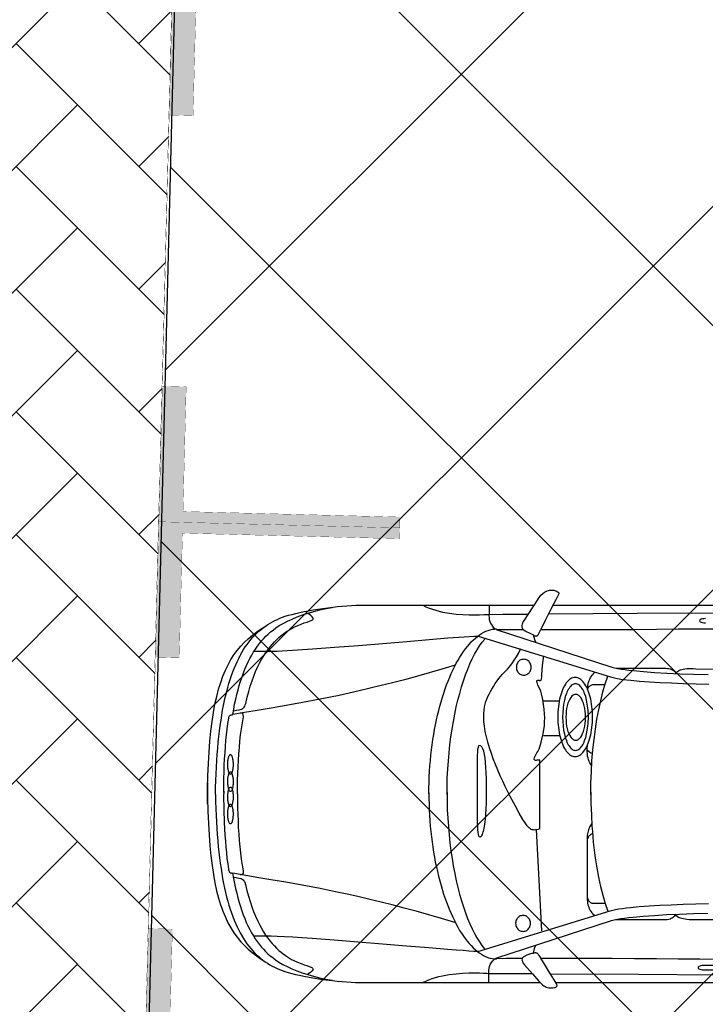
# Model space of a CAD drawing. Header units: millimetres. Extents: x 747415 to 1601423, y -236173 to 551995.
# Tile 497 of 549: x 1180603 to 1183761, y 204311 to 208848. Entities that reach past the tile are written whole.
import ezdxf

# ---------------------------------------------------------------- set-up
doc = ezdxf.new("R2010")
doc.units = ezdxf.units.MM
doc.header["$LTSCALE"] = 100
doc.header["$MEASUREMENT"] = 0
doc.linetypes.add('DASHED2', pattern=[9.525, 6.35, -3.175])
doc.layers.get('0').update_dxf_attribs({"linetype": 'CONTINUOUS', "lineweight": 0})
for name, color, linetype in [('T--A9041_VERHARDING_Parkeren', 9, 'CONTINUOUS'), ('T--L9041_VERHARDING_Wegen', 7, 'CONTINUOUS'), ('T--L9082_INRICHTING_SPECIFIEK_Auto', 8, 'CONTINUOUS')]:
    doc.layers.add(name, color=color, linetype=linetype)
for name, color, linetype, lineweight in [('T--A9041_VERHARDING_Wegen', 21, 'CONTINUOUS', 0), ('T--A9042_BEPLANTING', 90, 'CONTINUOUS', 0), ('T--L9067_BEHEERVOORZIENING_Belijning', 7, 'DASHED2', 0)]:
    doc.layers.add(name, color=color, linetype=linetype, lineweight=lineweight)
doc.layers.add('T--A9072_BELIJNING', color=7, linetype='CONTINUOUS', lineweight=0, true_color=0xffffff)

# ---------------------------------------------------------------- blocks, each defined once
blk = doc.blocks.new('auto17')
for p, q in [((703.6, 867.6), (1533.8, 867.6)), ((1604.8, 867.6), (3518.7, 867.6)), ((1540.9, 629.4), (1516.7, 162.7)), ((115.7, 361.8), (115.3, 362.7)), ((75.7, 9.3), (75.7, -1.4)), ((75.7, -15.2), (75.7, -2.9)), ((1548.1, -271.5), (1626.2, -271.5)), ((1545.7, -430.3), (1621.5, -430.3)), ((705, -871.5), (1505.7, -871)), ((1591.9, -871), (3520.1, -872))]:
    blk.add_line(p, q)
for points in [[(576.9, 858.3), (598.7, 860.7), (620.2, 862.7), (641.6, 864.7), (662.6, 866.1), (683, 867.1), (703.1, 867.6)], [(991.7, 867.6), (1006, 860.7), (1020.8, 854.4), (1036, 849), (1051.3, 844.1), (1067, 839.6), (1082.7, 836.2), (1098.4, 833.3), (1114.1, 830.3), (1129.9, 828.4), (1145.6, 826.9), (1160.8, 825.4), (1175.6, 824.5), (1204.2, 823.5), (1230.4, 823), (1253.2, 823.5), (1272.8, 824.5), (1288, 824.9), (1297.5, 825.4), (1364.2, 825.9), (1429.9, 826.4), (1494.7, 826.4)], [(1297.1, 866.6), (1297.5, 856.8), (1297.5, 847.5), (1297.1, 838.2), (1297.1, 828.9), (1296.6, 820), (1297.1, 810.7), (1298, 801.9), (1300.4, 793.1), (1303.7, 784.3), (1308.5, 775.4), (1315.6, 767.1), (1324.7, 758.3)], [(1499.5, 732.3), (1484.7, 737.2), (1471.9, 741.6), (1458.1, 748.5), (1454.7, 750.4), (1452.3, 752.9), (1450.9, 755.8), (1450, 758.8), (1449.5, 762.2), (1450, 765.6), (1451.9, 772), (1455.2, 778.9), (1459.5, 784.3), (1498.1, 827.9), (1527.1, 860.7), (1544.8, 878.4), (1550, 882.3), (1555.7, 885.7), (1561.4, 888.2), (1567.2, 890.1), (1572.8, 891.6), (1578.1, 892.1), (1585.2, 892.1), (1592.4, 891.6), (1599.5, 890.1), (1602.9, 889.7), (1605.3, 888.7), (1607.6, 887.2), (1609.5, 885.7), (1610.5, 884.3), (1611, 882.8), (1610, 877.4), (1607.1, 870.5), (1602.9, 863.2), (1598.1, 855.3), (1593.8, 848.5), (1590, 842.6), (1572.4, 814.1), (1555.7, 786.7), (1536.7, 755.8)], [(37.6, 1), (38.1, 33.9), (39, 66.2), (40.5, 97.1), (41.9, 127.5), (43.8, 156.8), (45.7, 185.8), (48.1, 213.7), (50.5, 241.2), (53.3, 267.1), (56.2, 293.1), (59.5, 318.1), (62.9, 342.1), (66.7, 365.7), (70.5, 388.7), (74.8, 410.8), (79.1, 431.8), (83.8, 452.9), (88.6, 472.5), (93.8, 492.1), (99.1, 510.7), (104.8, 528.9), (110.5, 546.5), (116.7, 563.2), (123.3, 579.4), (136.7, 610.3), (151, 638.7), (166.2, 664.7), (182.4, 688.7), (199.6, 710.3), (217.7, 730.4), (226.7, 739.2), (236.7, 748), (246.2, 756.3), (256.3, 764.2), (266.7, 771.5), (277.2, 778.9), (287.7, 785.2), (298.6, 791.6), (310.1, 797), (321.5, 802.4), (333, 807.8), (344.9, 812.2), (357.7, 816.6), (372.5, 821), (388.7, 825.4), (405.8, 829.8), (424.9, 834.2), (444.4, 838.2), (486.3, 846), (531.1, 852.9), (576.9, 858.3)], [(116.2, 364.2), (120.5, 388.2), (124.8, 411.7), (130, 434.3), (135.2, 456.3), (140.5, 477.4), (146.2, 498), (152.4, 517.6), (158.6, 536.7), (165.7, 555.3), (172.4, 573), (179.6, 590.2), (187.2, 606.8), (195.3, 622.5), (203.4, 637.7), (211.9, 651.9), (220.5, 665.6), (229.6, 678.9), (239.1, 691.1), (248.6, 703.4), (258.6, 714.2), (268.6, 725), (279.1, 734.8), (290.1, 744.1), (301, 752.4), (314.4, 763.2), (330.1, 773.5), (348.2, 783.8), (368.2, 794.1), (389.6, 803.9), (413, 813.2), (437.3, 822.5), (463, 830.8), (489.6, 838.7), (517.3, 845.5), (545.9, 851.9), (574.4, 857.3)], [(121, 381.3), (133.4, 383.8), (145.3, 385.8), (155.7, 388.7), (160, 391.2), (164.3, 394.1), (168.1, 398), (171.5, 402.4), (173.8, 408.8), (175.8, 416.6), (175.8, 415.2), (182.4, 443.1), (189.6, 469.6), (196.7, 494.6), (204.8, 518.6), (212.9, 540.6), (221.5, 561.7), (230.5, 581.3), (239.6, 600), (249.1, 617.1), (258.6, 633.8), (268.6, 649), (278.6, 662.7), (288.6, 675.9), (298.6, 688.2), (308.7, 699), (319.1, 709.8), (329.1, 719.1), (339.6, 727.4), (349.6, 735.7), (359.6, 743.1), (369.2, 749.5), (378.7, 755.3), (388.2, 760.7), (397.7, 765.6), (415.4, 774), (431.5, 780.3), (445.9, 785.2), (458.7, 789.6), (469.7, 793.1), (477.8, 796.5), (481.1, 798), (483.5, 799.9), (484.9, 801.9), (486.3, 803.9), (486.3, 805.8), (485.8, 808.3), (482.5, 813.7), (475.4, 820.5), (463.5, 829.3)], [(1579.1, 826.9), (1986.8, 829.3), (2343.6, 831.8)], [(2336.4, -835.2), (1979.7, -832.8), (1571.4, -830.3)], [(1.9, -49.5), (0.9, -44.6), (0, -32.3), (0, -16.2), (0, 0), (0, 12.2), (0.4, 17.7), (2.4, 77.9), (4.7, 134.3), (8.1, 187.2), (11.9, 237.2), (16.2, 284.3), (21.9, 327.9), (28.1, 369.6), (35.2, 408.3), (42.8, 444.1), (47.1, 461.3), (51.4, 477.9), (56.2, 493.6), (61, 509.3), (66.2, 524.5), (71.4, 538.7), (82.9, 566.1), (94.8, 591.6), (108.1, 615.6), (121.9, 637.7), (136.7, 658.3), (152.9, 677.9), (170, 696), (187.7, 713.2), (206.7, 728.9), (226.7, 744.6), (247.7, 759.3), (270.1, 773)], [(1246.1, 725), (1855.8, 536.7), (1867.7, 533.8), (1881, 530.8), (1896.3, 528.4), (1912.5, 525.9), (1930.1, 523.5), (1949.2, 521.5), (1990.1, 517.6), (2035.4, 514.2), (2085.4, 511.2), (2137.3, 508.8), (2192.6, 506.8), (2250.2, 505.4), (2309.3, 503.9)], [(2287.4, 809.3), (2383.6, 809.3)], [(2383.6, 789.6), (2287.4, 789.6), (2280.2, 789.6), (2273.6, 790.6), (2268.3, 792.1), (2264, 794.1), (2261.6, 796.5), (2260.7, 799.4), (2261.6, 801.9), (2264, 804.3), (2268.3, 806.3), (2273.6, 807.8), (2280.2, 808.8), (2287.4, 809.3), (2287.4, 809.3)], [(1020.3, -6.4), (1020.3, 19.6), (1021.2, 45.6), (1022.2, 71.1), (1023.2, 96.6), (1025.1, 121.6), (1027, 146.6), (1029.3, 171.5), (1032.2, 195.6), (1035.1, 219.6), (1038.4, 243.6), (1042.2, 266.7), (1046.5, 289.7), (1050.3, 312.2), (1055.1, 334.8), (1059.8, 356.4), (1065.1, 377.9), (1070.8, 399), (1076.5, 419.6), (1088.4, 459.8), (1101.3, 497.5), (1115.6, 532.8), (1122.7, 549.9), (1130.3, 566.6), (1138, 582.3), (1146.1, 598), (1154.2, 612.7), (1162.3, 626.9), (1170.8, 640.1), (1179.4, 653.4), (1188, 665.2), (1197, 676.9), (1206.1, 687.7), (1215.1, 697.5), (1224.2, 707.3), (1233.7, 715.7), (1243.2, 723.5), (1252.7, 730.8), (1262.3, 737.2), (1272.3, 742.6), (1281.8, 747.5), (1291.8, 751.4), (1301.8, 754.4), (1311.8, 756.8), (1321.8, 757.8), (1331.8, 758.3)], [(1329.4, 754.9), (1862.5, 581.3), (1874.4, 578.4), (1888.7, 575.5), (1904.9, 573), (1922, 570.5), (1941.6, 568.1), (1962.5, 565.7), (2008.2, 561.7), (2059.7, 557.8), (2115.9, 554.4), (2175.9, 551.9), (2239.2, 549.5), (2305.5, 547.5)], [(1333.7, 756.3), (1375.2, 755.8), (1414.2, 755.3), (1453.3, 754.9)], [(1499, 732.8), (1502.4, 731.8), (1505.2, 730.8), (1507.6, 729.9), (1510, 729.4), (1512.4, 729.4), (1515.2, 729.9), (1517.6, 731.3), (1520.5, 733.8), (1523.8, 737.2), (1527.6, 742.1), (1531.9, 748.5), (1536.7, 756.3)], [(1511.9, 696.5), (1507.6, 708.3), (1503.8, 718.6), (1500.9, 731.3)], [(1535.7, 754.9), (1651.5, 754.9), (1760.5, 754.9), (1865.3, 755.8), (1967.8, 756.3), (2068.7, 757.3), (2168.8, 757.8), (2269.3, 758.8), (2372.7, 759.3), (2479.3, 759.7), (2589.4, 759.7), (2706.1, 759.3), (2830.9, 758.3), (2925.7, 756.3), (3030, 752.9), (3139.1, 749), (3248.1, 744.6), (3353.4, 741.1), (3450.1, 739.7)], [(1246.1, 724), (1240.8, 724.5), (1227, 724), (1205.1, 722.5), (1178.9, 720.5), (1146.1, 718.1), (1107, 715.2), (1019.8, 707.8), (917.9, 699.5), (807.4, 690.1), (695, 680.8), (584.9, 672), (483.5, 664.7), (436.3, 661.2), (393.4, 658.3), (355.3, 656.3), (321, 654.8), (293.4, 653.9), (272.5, 653.9), (213.9, 653.9)], [(1104.2, -7.8), (1104.6, 31.9), (1105.6, 71.1), (1107.5, 110.3), (1110.3, 148.5), (1113.7, 186.3), (1117.5, 223.5), (1122.2, 260.3), (1127.5, 295.6), (1133.2, 330.4), (1139.9, 364.7), (1146.5, 398), (1154.2, 429.9), (1162.3, 460.8), (1170.8, 490.7), (1179.9, 519.1), (1189.4, 546.5), (1198.9, 572.5), (1209.4, 597), (1219.9, 620.5), (1230.8, 642.1), (1241.8, 661.7), (1253.2, 680.3), (1265.1, 697), (1277, 711.7)], [(1140.8, 591.1), (1079.4, 572.5), (1019.8, 555.3), (962.7, 539.2), (906.4, 524), (852.1, 509.8), (800.2, 496.6), (748.8, 484.3), (699.7, 472.5), (652.1, 462.2), (605.9, 451.9), (561.6, 442.6), (519.2, 434.3), (436.8, 418.6), (361.5, 404.9), (292.9, 393.6), (228.1, 382.8), (169.5, 373), (117.2, 364.2)], [(1420.4, 594.6), (1420.9, 599.5), (1421.4, 604.4), (1423.3, 609.3), (1425.2, 613.2), (1427.6, 617.6), (1430.4, 621), (1433.8, 624), (1437.1, 626.9), (1441.4, 628.9), (1445.7, 630.3), (1450, 631.3), (1454.7, 631.8), (1459.5, 631.3), (1463.8, 630.3), (1468.1, 628.9), (1471.9, 626.9), (1475.2, 624), (1478.6, 621), (1481.4, 617.6), (1483.8, 613.2), (1485.7, 609.3), (1487.6, 604.4), (1488.5, 599.5), (1488.5, 594.6), (1488.5, 589.7), (1487.6, 584.8), (1485.7, 580.4), (1483.8, 575.9), (1481.4, 572), (1478.6, 568.6), (1475.2, 565.7), (1471.9, 562.7), (1468.1, 560.7), (1463.8, 559.3), (1459.5, 558.3), (1454.7, 557.8), (1450, 558.3), (1445.7, 559.3), (1441.4, 560.7), (1437.1, 562.7), (1433.8, 565.7), (1430.4, 568.6), (1427.6, 572), (1425.2, 575.9), (1423.3, 580.4), (1421.4, 584.8), (1420.9, 589.7), (1420.4, 594.6), (1420.4, 594.6)], [(1771.4, 134.9), (1762.4, 148), (1760.1, 153.4), (1757.7, 158.8), (1755.3, 164.2), (1753.9, 170.1), (1752.5, 176), (1751.5, 181.9), (1750.5, 188.2), (1750.5, 194.6), (1750.5, 486.2), (1751, 494.1), (1752, 501.9), (1753.4, 509.3), (1755.8, 516.1), (1758.2, 523), (1761, 529.4), (1764.4, 535.7), (1768.2, 541.2), (1772, 546.1), (1776.3, 550.4), (1785.2, 558.5)], [(1880.7, 576.4), (2093.5, 576.4), (2103, 576.9), (2111.6, 576.9), (2118.8, 576.4), (2125.9, 575.5), (2131.6, 573.5), (2136.8, 571.5), (2141.6, 569.1), (2145.9, 566.1), (2149.7, 563.2), (2153.1, 559.8), (2155.9, 555.8), (2158.7, 551.9)], [(2157.3, 555.4), (2165.9, 562.7), (2169.7, 565.2), (2174.5, 567.1), (2179.7, 569.6), (2185.9, 571), (2193.1, 573), (2200.7, 574.5), (2209.2, 575.5), (2219.3, 576.4), (2230.2, 576.9), (2242.1, 576.9), (2255.4, 576.4), (2353.6, 577.4)], [(1774.6, 181.4), (1764.4, 186.8), (1761.5, 189.2), (1758.6, 191.7), (1756.3, 194.6), (1754.3, 197.5), (1752.9, 201.5), (1751.5, 204.9), (1750.5, 208.8), (1750.5, 212.7), (1750.5, 470.6), (1750.5, 474.5), (1751.5, 478.9), (1752.9, 482.3), (1754.3, 486.2), (1756.3, 489.7), (1759.1, 492.6), (1761.5, 495.5), (1764.4, 498), (1767.7, 500), (1771, 501.4), (1774.8, 502.4), (1778.7, 502.4), (1832.1, 502.4)], [(1766.7, -10.3), (1767.2, 43.1), (1769.1, 95.1), (1772, 146.1), (1773.9, 171.5), (1775.8, 196.6), (1778.2, 221.1), (1781, 245.1), (1783.9, 269.1), (1787.2, 292.1), (1794.4, 338.2), (1802.5, 382.3), (1811.5, 424.5), (1821.5, 465.2), (1832.5, 503.4), (1844.4, 539.2)], [(74.8, 5.9), (75.3, 69.6), (77.1, 130.4), (80.5, 187.8), (82.9, 215.7), (84.8, 243.1), (87.6, 269.6), (90.5, 295.6), (93.8, 321.1), (97.6, 345.6), (97.6, 345.6), (97.6, 346.6), (97.6, 347), (98.6, 351.4), (100, 354.4), (101, 356.8), (102.4, 358.8), (103.8, 360.3), (105.7, 361.3), (109.1, 362.2), (112.9, 362.7), (117.2, 363.7)], [(139.1, -1.4), (139.1, 30.4), (139.6, 61.8), (140.5, 92.6), (141.5, 123), (142.4, 153.4), (144.3, 183.3), (146.7, 212.7), (149.1, 241.7), (152.4, 270.1), (155.7, 298.5), (160, 326), (164.8, 353.4), (165.3, 356.8), (164.8, 359.8), (164.8, 362.7), (164.3, 365.2), (163.4, 366.7), (162.4, 367.6), (160.5, 368.6), (158.6, 369.6), (155.3, 370.6), (151.5, 371.1)], [(1243.7, -13.2), (1243.7, 42.7), (1243.2, 91.2), (1243.7, 130.9), (1244.2, 148.5), (1245.1, 163.2), (1246.1, 175), (1247.5, 184.8), (1249.4, 191.7), (1252.3, 194.6), (1255.2, 196.1), (1258, 196.1), (1260.4, 195.1), (1262.8, 192.6), (1265.1, 189.2), (1267.5, 184.8), (1269.4, 179.4), (1271.3, 172.5), (1273.2, 165.2), (1275.1, 156.8), (1276.6, 148), (1278, 138.2), (1280.9, 116.7), (1282.8, 93.1), (1284.7, 67.2), (1285.6, 39.7), (1286.6, 11.8), (1286.6, -17.1), (1286.6, -45.6), (1286.1, -73), (1285.2, -99), (1283.7, -123.5), (1281.8, -146), (1279.4, -166.1), (1276.6, -183.8), (1273.2, -199), (1269, -210.3), (1266.6, -215.2), (1264.2, -218.6), (1261.3, -221.6), (1258.5, -223.5), (1255.6, -224.5), (1252.3, -224), (1250.9, -223.5), (1249.4, -221.6), (1248, -218.6), (1247, -215.7), (1246.1, -211.2), (1245.1, -205.8), (1244.2, -194.1), (1243.2, -178.9), (1243.2, -160.7), (1242.8, -119.6), (1243.2, -69.6), (1243.7, -13.2), (1243.7, -13.2)], [(1531.4, 158.8), (1524.3, 161.8), (1517.6, 163.2), (1511.9, 164.2), (1506.2, 164.7), (1501.4, 164.2), (1496.7, 163.2), (1492.4, 161.8), (1488.1, 159.3), (1484.2, 156.4), (1480.4, 152.9), (1476.6, 149), (1472.8, 144.6), (1466.6, 135.8), (1454.2, 116.2), (1437.1, 86.8), (1417.6, 52), (1395.7, 10.3), (1372.8, -36.3), (1360.9, -60.3), (1349.4, -85.3), (1338.5, -111.3), (1328, -136.7), (1317.5, -162.7), (1308.5, -188.7), (1299.4, -214.7), (1291.8, -240.2), (1285.6, -265.2), (1280.4, -290.1), (1276.6, -313.7), (1274.2, -336.2), (1273.2, -355.3), (1273.7, -372.5), (1274.7, -388.2), (1277, -402.4), (1279.9, -415.6), (1283.7, -427.4), (1288, -439.2), (1292.8, -450.4), (1298.5, -461.7), (1304.7, -473), (1310.9, -484.3), (1318, -496.5), (1326.6, -510.7), (1334.7, -523.5), (1342.8, -533.8), (1350.9, -543.6), (1359, -552.4), (1367.1, -560.7), (1374.7, -569), (1382.8, -577.4), (1390.4, -586.2), (1398.5, -595.5), (1406.1, -606.3), (1414.2, -618.6), (1423.8, -633.3), (1432.8, -649), (1443.8, -671.5)], [(1531.4, 157.8), (1531.4, -157.8), (1528.6, -158.3), (1525.2, -157.8), (1521.9, -157.3), (1518.1, -156.8), (1514.7, -156.4), (1511.9, -156.4), (1509, -156.8), (1507.1, -158.3), (1506.2, -160.7), (1506.2, -164.2), (1507.6, -169.1), (1510.5, -176), (1514.7, -184.3), (1518.5, -191.6), (1521.9, -197.5), (1525.2, -203.9), (1528.6, -210.3), (1531.4, -218.6), (1537.6, -240.7), (1542.8, -260.8), (1547.1, -279.4), (1550.5, -298), (1552.8, -315.7), (1553.8, -333.8), (1554.3, -351.9), (1553.3, -371), (1551.4, -391.6), (1549, -413.2), (1545.2, -437.2), (1540, -463.7), (1536.2, -475.4), (1530, -488.7), (1523.3, -502.4), (1521, -508.8), (1519, -514.6), (1518.1, -519.1), (1518.1, -521), (1518.5, -523), (1519, -523.9), (1520, -525), (1521.9, -525.9), (1523.8, -525.9), (1526.7, -525.9), (1528.6, -525.4), (1530.9, -525), (1532.9, -524.4), (1534.3, -524.4), (1535.7, -525), (1536.7, -525.4), (1538.1, -527.4), (1539, -530.3), (1539.5, -534.3), (1540.5, -539.7), (1540.9, -547), (1543.3, -576.4), (1545.7, -605.8), (1549.5, -638.7)], [(1.4, 44.6), (0, 27), (0, -6.8), (0.4, -25), (2.4, -85.3), (4.7, -141.6), (8.1, -194.1), (11.9, -244.6), (16.6, -291.1), (21.9, -334.8), (28.1, -376.4), (35.2, -414.7), (43.3, -450.4), (51.9, -484.3), (61.4, -515.6), (71.9, -544.5), (83.3, -571.5), (95.3, -597), (108.6, -620.5), (122.4, -642.6), (137.7, -663.1), (153.8, -682.3), (170.5, -700.4), (188.6, -717.1), (207.7, -733.3), (227.7, -748.4), (248.6, -763.2), (271, -776.9)], [(37.6, 1), (38.1, -31.8), (39.5, -64.2), (40.5, -95.1), (41.9, -125.4), (43.8, -155.4), (45.7, -183.8), (48.1, -212.2), (50.5, -239.7), (53.3, -266.1), (56.2, -291.6), (59.5, -317.1), (62.9, -341.1), (66.7, -364.7), (70.5, -387.7), (74.8, -409.7), (79.1, -431.8), (83.8, -452.4), (89.1, -472.5), (94.3, -492.1), (99.5, -511.2), (105.2, -529.3), (111, -547), (117.2, -564.2), (123.8, -580.3), (130.5, -596), (137.2, -611.2), (144.3, -625.9), (151.5, -640.1), (159.1, -653.4), (167.2, -666.6), (174.8, -678.9), (183.4, -690.6), (192, -701.9), (200.5, -713.2), (209.6, -723.5), (218.6, -733.3), (228.1, -742.6), (237.7, -751.4), (247.7, -759.7), (257.7, -767.6), (267.7, -775.4), (278.6, -782.3), (289.1, -789.1), (300.1, -795), (311.5, -800.9), (322.9, -806.3), (334.4, -811.7), (346.3, -816.1), (359.1, -820.5), (373.9, -824.9), (390.1, -829.3), (407.3, -833.7), (426.3, -838.2), (445.9, -842.1), (466.3, -846), (487.8, -849.9), (509.7, -853.3), (532, -856.8), (554.9, -859.7), (577.8, -862.7)], [(1104.2, 2.5), (1104.6, -37.2), (1105.6, -76.5), (1107.5, -115.7), (1110.3, -153.9), (1113.7, -191.6), (1117.5, -228.4), (1122.2, -265.2), (1127.5, -300.9), (1133.7, -335.8), (1139.9, -369.6), (1147, -402.4), (1154.7, -434.3), (1162.7, -465.2), (1171.3, -495.1), (1180.3, -523.5), (1189.9, -550.9), (1199.9, -576.9), (1209.9, -600.9), (1220.4, -624.5), (1231.3, -646), (1242.8, -665.6), (1254.2, -684.3), (1266.1, -700.9), (1278, -715.6)], [(1766.7, 2), (1767.2, -51), (1769.1, -103.4), (1772, -154.4), (1776.3, -204.4), (1781.5, -252.9), (1787.7, -299.9), (1794.8, -345.6), (1803.4, -389.7), (1812.5, -431.3), (1822.5, -471.5), (1833.4, -509.8), (1844.9, -544.4)], [(75.7, -8.8), (75.7, -41.2), (76.2, -72.5), (77.1, -102.9), (78.1, -133.3), (79.5, -162.7), (81.4, -191.6), (83.3, -219.6), (85.7, -247.5), (88.6, -274), (91.4, -300.5), (94.8, -325.9), (98.6, -351), (99.5, -355.3), (101, -358.8), (101.9, -361.2), (103.4, -363.2), (104.8, -364.2), (106.7, -365.1), (110, -366.1), (113.8, -366.6), (118.1, -367.6)], [(139.1, -1.4), (139.1, -33.3), (139.6, -64.7), (140.5, -95.6), (141.5, -126.5), (143.4, -156.8), (145.3, -186.7), (147.6, -216.2), (150, -245.1), (153.4, -274), (157.2, -301.9), (161.5, -329.9), (166.2, -357.3), (166.2, -360.7), (165.7, -363.7), (165.7, -366.6), (165.3, -369.1), (164.3, -370.5), (163.4, -371.5), (161.5, -372.5), (159.6, -373.5), (156.2, -374.5), (152.4, -375)], [(1020.8, -2.9), (1020.8, -28.9), (1021.7, -54.9), (1022.7, -80.4), (1023.7, -105.9), (1025.5, -130.8), (1027.5, -155.4), (1029.8, -180.4), (1032.7, -204.4), (1035.6, -228.4), (1039.4, -251.9), (1042.7, -275), (1047, -298), (1051.3, -320.6), (1056, -342.6), (1060.8, -364.2), (1066.1, -385.7), (1071.3, -406.3), (1077, -426.9), (1083.2, -447), (1089.4, -466.6), (1095.6, -485.3), (1102.2, -503.9), (1109.4, -522), (1116.5, -539.2), (1123.7, -556.3), (1131.3, -572.5), (1138.9, -588.2), (1147, -603.9), (1155.1, -618.1), (1163.2, -632.3), (1171.8, -645.5), (1180.3, -658.3), (1189.4, -670.5), (1198, -681.8), (1207, -692.6), (1216.1, -702.4), (1225.6, -711.7), (1235.1, -720), (1244.7, -727.9), (1254.2, -735.2), (1263.7, -741.1), (1273.2, -746.5), (1283.2, -751.4), (1293.3, -755.3), (1303.2, -758.3), (1313.3, -760.7), (1323.3, -761.7), (1333.3, -762.2)], [(1770.7, -131), (1765.3, -139.7), (1761.5, -145.6), (1758.6, -151.9), (1756.3, -159.3), (1753.9, -167.6), (1752, -176), (1751, -185.8), (1750.5, -196), (1750.5, -207.3), (1751.3, -228.1)], [(1614.3, -356.3), (1614.3, -343.6), (1614.8, -331.3), (1615.7, -319.6), (1617.2, -307.8), (1618.6, -296.5), (1620.5, -285.3), (1622.9, -274.5), (1625.3, -264.2), (1628.1, -254.4), (1631, -244.6), (1634.3, -235.8), (1637.6, -227.4), (1641.4, -219.1), (1645.3, -211.7), (1649.5, -204.9), (1653.8, -199), (1658.6, -193.1), (1663.4, -188.2), (1668.1, -183.8), (1672.9, -180.4), (1678.1, -177.9), (1683.4, -175.5), (1688.6, -174.5), (1694.3, -174), (1700, -174.5), (1705.3, -175.5), (1710.5, -177.9), (1715.8, -180.4), (1720.5, -183.8), (1725.8, -188.2), (1730.5, -193.1), (1734.8, -199), (1739.1, -204.9), (1743.4, -211.7), (1747.7, -219.1), (1751, -227.4), (1754.8, -235.8), (1758.2, -244.6), (1761, -254.4), (1763.9, -264.2), (1766.2, -274.5), (1768.6, -285.3), (1770.6, -296.5), (1772, -307.8), (1773.4, -319.6), (1774.4, -331.3), (1774.8, -343.6), (1774.8, -356.3), (1774.8, -368.6), (1774.4, -380.9), (1773.4, -393.1), (1772, -404.9), (1770.6, -416.1), (1768.6, -427.4), (1766.2, -438.2), (1763.9, -448.5), (1761, -458.3), (1758.2, -467.6), (1754.8, -476.9), (1751, -485.3), (1747.7, -493.1), (1743.4, -500.4), (1739.1, -507.3), (1734.8, -513.7), (1730.5, -519.6), (1725.8, -524.4), (1720.5, -528.9), (1715.8, -532.3), (1710.5, -534.8), (1705.3, -537.2), (1700, -538.2), (1694.3, -538.7), (1688.6, -538.2), (1683.4, -537.2), (1678.1, -534.8), (1672.9, -532.3), (1668.1, -528.9), (1663.4, -524.4), (1658.6, -519.6), (1653.8, -513.7), (1649.5, -507.3), (1645.3, -500.4), (1641.4, -493.1), (1637.6, -485.3), (1634.3, -476.9), (1631, -467.6), (1628.1, -458.3), (1625.3, -448.5), (1622.9, -438.2), (1620.5, -427.4), (1618.6, -416.1), (1617.2, -404.9), (1615.7, -393.1), (1614.8, -380.9), (1614.3, -368.6), (1614.3, -356.3), (1614.3, -356.3)], [(1636.7, -355.8), (1637.2, -334.8), (1638.6, -314.7), (1641.4, -296), (1644.8, -278.4), (1649.1, -261.7), (1654.3, -247.5), (1656.7, -240.7), (1660, -234.3), (1662.9, -228.4), (1666.2, -223.5), (1669.5, -218.6), (1672.9, -214.7), (1676.7, -210.8), (1680.5, -207.8), (1684.3, -205.4), (1688.1, -203.9), (1691.9, -202.9), (1696.2, -202.4), (1700.5, -202.9), (1704.3, -203.9), (1708.1, -205.4), (1711.9, -207.8), (1715.8, -210.8), (1719.1, -214.7), (1722.9, -218.6), (1726.2, -223.5), (1729.6, -228.4), (1732.5, -234.3), (1735.3, -240.7), (1738.1, -247.5), (1743.4, -261.7), (1747.2, -278.4), (1750.5, -296), (1752, -305.3), (1753.4, -315.2), (1754.3, -325), (1754.8, -334.8), (1755.3, -345.6), (1755.3, -355.8), (1755.3, -366.1), (1754.8, -376.9), (1754.3, -386.7), (1753.4, -396.5), (1752, -406.3), (1750.5, -415.6), (1747.2, -433.3), (1743.4, -450), (1738.1, -464.2), (1735.3, -471), (1732.5, -477.4), (1729.6, -483.3), (1726.2, -488.2), (1722.9, -493.1), (1719.1, -497), (1715.8, -500.9), (1711.9, -503.9), (1708.1, -506.3), (1704.3, -507.8), (1700.5, -508.8), (1696.2, -509.2), (1691.9, -508.8), (1688.1, -507.8), (1684.3, -506.3), (1680.5, -503.9), (1676.7, -500.9), (1672.9, -497), (1669.5, -493.1), (1666.2, -488.2), (1662.9, -483.3), (1660, -477.4), (1656.7, -471), (1654.3, -464.2), (1649.1, -450), (1644.8, -433.3), (1641.4, -415.6), (1638.6, -397), (1637.2, -376.9), (1636.7, -355.8), (1636.7, -355.8)], [(1774.8, -187.9), (1768.6, -189.7), (1765.8, -191.1), (1762.9, -192.6), (1750.5, -203.2)], [(1652, -354.9), (1652.4, -340.7), (1653.3, -326.9), (1655.3, -313.7), (1658.1, -301.4), (1661, -290.1), (1665.3, -279.9), (1669.5, -271), (1674.3, -263.2), (1679.6, -257.3), (1682.4, -254.9), (1685.3, -252.9), (1688.1, -250.9), (1691, -250), (1693.9, -249), (1697.2, -249), (1700, -249), (1703.4, -250), (1706.2, -250.9), (1709.1, -252.9), (1711.9, -254.9), (1714.8, -257.3), (1720.1, -263.2), (1724.8, -271), (1729.1, -279.9), (1732.9, -290.1), (1735.8, -301.4), (1738.6, -313.7), (1740.5, -326.9), (1741.5, -340.7), (1742, -354.9), (1741.5, -369.1), (1740.5, -382.8), (1738.6, -396), (1735.8, -408.3), (1732.9, -419.6), (1729.1, -429.9), (1724.8, -438.7), (1720.1, -446.5), (1714.8, -452.4), (1711.9, -454.8), (1709.1, -456.8), (1706.2, -458.8), (1703.4, -459.8), (1700, -460.7), (1697.2, -460.7), (1691, -459.8), (1684.8, -457.3), (1679.6, -452.4), (1674.3, -446.5), (1669.5, -438.7), (1665.3, -429.9), (1661, -419.6), (1658.1, -408.3), (1655.3, -396), (1653.3, -382.8), (1652.4, -369.1), (1652, -354.9), (1652, -354.9)], [(117.2, -368.1), (121.5, -392.1), (125.8, -415.6), (131, -438.2), (136.2, -460.2), (141.5, -481.3), (147.2, -501.9), (153.4, -521.5), (160, -540.6), (166.7, -559.3), (173.4, -576.9), (181, -594.1), (188.6, -610.7), (196.2, -626.4), (204.8, -641.6), (212.9, -655.8), (222, -669.5), (231, -682.8), (240.5, -695), (250.1, -707.3), (260.1, -718.1), (270.1, -728.9), (280.6, -738.7), (291.5, -748), (302.5, -756.3), (315.8, -767.1), (331.5, -777.4), (349.6, -787.7), (369.2, -798), (391.1, -807.8), (413.9, -817.1), (438.2, -826.4), (464, -834.7), (491.1, -842.6), (518.2, -849.4), (546.8, -855.8), (575.4, -861.2)], [(1142.3, -595.5), (1080.8, -576.9), (1021.2, -559.7), (964.1, -543.6), (907.9, -527.9), (853.6, -513.7), (801.2, -500.9), (700.2, -476.4), (606.8, -455.8), (520.1, -438.2), (438.2, -422.5), (362.9, -408.8), (293.9, -397.5), (229.1, -386.7), (171, -376.9), (118.1, -368.1)], [(121.9, -385.2), (134.8, -387.7), (146.2, -389.7), (156.7, -392.6), (161.5, -394.6), (165.7, -397.5), (169.5, -400.9), (172.4, -405.8), (174.8, -411.7), (176.7, -419.1), (183.4, -447), (190.5, -474), (197.7, -498.5), (205.8, -522.5), (213.9, -545), (222.4, -565.6), (231.5, -585.7), (240.5, -604.3), (250.1, -621.5), (259.6, -637.7), (269.6, -652.9), (279.6, -667.1), (289.6, -679.8), (299.6, -692.1), (309.6, -703.4), (320.1, -713.7), (330.1, -723), (340.6, -731.8), (350.6, -739.6), (360.6, -747), (370.1, -753.4), (379.6, -759.3), (389.1, -764.6), (398.7, -769.5), (416.3, -777.9), (432.5, -784.2), (446.8, -789.6), (459.7, -793.5), (470.6, -797.5), (478.7, -800.4), (482, -802.4), (484.4, -803.8), (485.8, -805.8), (487.3, -807.8), (487.3, -809.7), (486.8, -812.2), (483.5, -817.6), (476.3, -824.4), (464.4, -833.2)], [(1751.4, -484.4), (1753.4, -500.9), (1754.8, -508.8), (1756.7, -516.6), (1759.6, -524.4), (1762.4, -531.3), (1765.8, -538.2), (1769.1, -544.1), (1772.9, -549.5), (1777.2, -554.4), (1785.4, -562.8)], [(1752.1, -482.8), (1753.3, -485.8), (1754.8, -489.7), (1756.7, -493.2), (1759.5, -496.1), (1761.9, -499), (1764.8, -501.5), (1768.1, -503.4), (1771.4, -504.9), (1775.3, -505.9), (1779.1, -505.9), (1832.3, -505.9)], [(1247, -728.9), (1857.2, -540.6), (1882, -534.8), (1913.4, -529.8), (1950.6, -525.4), (1991.6, -521.5), (2036.8, -518.1), (2086.4, -515.6), (2138.7, -513.2), (2194, -511.2), (2251.6, -509.2), (2310.2, -508.3)], [(1330.9, -759.3), (1863.4, -585.7), (1875.3, -582.8), (1889.6, -579.8), (1905.8, -577.4), (1923.4, -574.9), (1942.5, -572.5), (1963.5, -570), (2009.2, -565.6), (2060.6, -561.7), (2117.3, -558.8), (2176.9, -555.8), (2240.2, -553.4), (2306.9, -551.9)], [(1423.8, -585.2), (1424.2, -580.3), (1424.7, -575.4), (1426.6, -571), (1428.5, -566.6), (1430.9, -562.7), (1433.8, -559.3), (1437.1, -556.3), (1440.4, -553.4), (1444.3, -551.4), (1448.5, -549.9), (1452.8, -549), (1457.6, -548.4), (1462.3, -549), (1466.6, -549.9), (1470.9, -551.4), (1475.2, -553.4), (1478.6, -556.3), (1481.9, -559.3), (1484.7, -562.7), (1487.1, -566.6), (1489, -571), (1490.9, -575.4), (1491.9, -580.3), (1491.9, -585.2), (1491.9, -590.1), (1490.9, -595), (1489, -600), (1487.1, -603.9), (1484.7, -608.3), (1481.9, -611.7), (1478.6, -614.6), (1475.2, -617.6), (1470.9, -619.5), (1466.6, -621), (1462.3, -622), (1457.6, -622.5), (1452.8, -622), (1448.5, -621), (1444.3, -619.5), (1440.4, -617.6), (1437.1, -614.6), (1433.8, -611.7), (1430.9, -608.3), (1428.5, -603.9), (1426.6, -600), (1424.7, -595), (1424.2, -590.1), (1423.8, -585.2), (1423.8, -585.2)], [(1883, -580.8), (2094.5, -580.8), (2104, -581.3), (2112.5, -581.3), (2119.7, -580.3), (2126.8, -579.4), (2132.6, -577.9), (2138.3, -575.9), (2143, -573.5), (2147.3, -570.5), (2150.6, -567.6), (2154.5, -564.2), (2159.9, -556.7)], [(2157.3, -560.2), (2171.1, -569), (2175.4, -571.5), (2180.2, -573.5), (2185.9, -575.4), (2192.6, -576.9), (2200.2, -578.4), (2208.3, -579.4), (2217.8, -579.8), (2227.3, -579.8), (2238.8, -579.4), (2250.7, -578.4), (2351, -576.4)], [(1247.5, -727.9), (1230.8, -727.9), (1182.7, -724.9), (1108.4, -719.1), (1021.2, -711.7), (919.3, -703.4), (808.8, -694), (695.9, -684.7), (586.3, -675.9), (484.9, -668.5), (392.5, -662.2), (320.1, -658.3), (273.4, -657.8), (214.8, -657.8)], [(1512.9, -700.9), (1509, -712.2), (1505.2, -722), (1502.4, -733.3)], [(1298, -870.5), (1298.5, -861.2), (1298.5, -851.4), (1298.5, -842.1), (1298, -833.2), (1297.5, -823.9), (1298, -815.1), (1298.9, -805.8), (1301.4, -797), (1305.2, -788.1), (1309.9, -779.3), (1316.6, -771), (1326.1, -762.2)], [(1335.2, -760.2), (1376.6, -760.2), (1415.2, -759.7), (1454.2, -759.3)], [(1501.9, -734.2), (1493.8, -738.2), (1487.1, -741.1), (1480.4, -743.5), (1473.8, -746.5), (1467.1, -750.4), (1459.5, -755.3), (1456.2, -758.3), (1453.8, -761.2), (1451.9, -765.1), (1450.9, -768.6), (1450, -772.5), (1450.5, -776.9), (1451.9, -785.7), (1455.7, -794.5), (1460.9, -802.8), (1480.9, -833.2), (1498.1, -859.7), (1513.3, -882.8), (1526.2, -902.4), (1537.1, -917.1), (1545.2, -925.4), (1552.8, -931.3), (1559.5, -935.2), (1565.7, -937.6), (1571.4, -939.6), (1576.7, -940.6), (1580.5, -941.1), (1585.2, -941.1), (1589.5, -941.1), (1593.3, -940.6), (1597.2, -940.1), (1600.5, -939.1), (1603.8, -938.1), (1609.1, -936.2), (1613.4, -933.7), (1616.2, -931.8), (1618.1, -930.3), (1619.1, -928.3), (1619.6, -926.4), (1619.1, -923.9), (1618.1, -921), (1616.7, -917.6), (1612.4, -909.2), (1605.3, -896.5), (1595.7, -878.9), (1576.7, -841.1), (1557.1, -801.4), (1535.7, -758.8)], [(1501.4, -734.2), (1506.2, -732.3), (1509.5, -730.8), (1512.9, -729.8), (1515.7, -729.4), (1518.1, -729.8), (1520, -730.8), (1524.3, -735.2), (1529, -744.1), (1535.7, -758.8)], [(1536.7, -759.3), (1652, -759.3), (1761, -759.3), (1865.8, -759.7), (1968.2, -760.2), (2069.2, -761.2), (2169.2, -762.2), (2270.2, -762.7), (2373.6, -763.2), (2480.3, -763.6), (2590.8, -763.6), (2707.5, -763.2), (2831.8, -762.2), (2926.6, -760.7), (3030.9, -757.3), (3140, -753.4), (3249.6, -748.9), (3354.4, -745.5), (3451.1, -744.1)], [(2294.5, -809.7), (2287.4, -809.2), (2280.7, -808.3), (2275.5, -806.8), (2270.7, -804.8), (2268.3, -802.4), (2267.4, -799.9), (2268.3, -797.5), (2270.7, -795), (2275.5, -793.1), (2280.7, -791.6), (2287.4, -790.6), (2294.5, -790.1)], [(992.7, -871.5), (1007, -864.6), (1021.7, -858.3), (1037, -852.9), (1052.2, -847.9), (1067.9, -843.6), (1083.6, -840.1), (1115.6, -834.2), (1147, -830.3), (1177, -828.3), (1205.6, -827.4), (1231.8, -826.9), (1254.2, -827.4), (1274.2, -828.3), (1289, -828.8), (1298.5, -829.3), (1361.4, -829.8), (1418.5, -829.8), (1479, -829.8)], [(577.8, -862.7), (599.7, -865.1), (621.1, -867.1), (642.6, -868.5), (663.5, -870), (684, -871), (704, -871.5)]]:
    blk.add_lwpolyline(points)
for points in [[(106.2, 45.7, 0.160669), (108.6, 46.6, 0.089762), (110.9, 49.1, 0.048317), (113, 53.3, 0.029972), (114.8, 59, 0.021217), (116.4, 65.8, 0.016703), (117.5, 73.7, 0.014363), (118.3, 82.2, 0.013351), (118.5, 91, 0.013351), (118.3, 99.9, 0.014363), (117.6, 108.4, 0.016703), (116.5, 116.3, 0.021217), (115, 123.1, 0.029972), (113.2, 128.8, 0.048317), (111.1, 133, 0.089762), (108.8, 135.6, 0.160669), (106.5, 136.5, 0.160669), (104.1, 135.6, 0.089762), (101.8, 133, 0.048317), (99.7, 128.8, 0.029972), (97.8, 123.2, 0.021217), (96.3, 116.3, 0.016703), (95.1, 108.5, 0.014363), (94.4, 100, 0.013351), (94.1, 91.1, 0.013351), (94.3, 82.3, 0.014363), (95, 73.8, 0.016703), (96.1, 65.9, 0.021217), (97.6, 59, 0.029972), (99.4, 53.4, 0.048317), (101.5, 49.2, 0.089762), (103.8, 46.6, 0.160669)], [(106.7, -33.6, 0.159094), (109.2, -32.7, 0.089825), (111.5, -30.1, 0.048671), (113.6, -25.9, 0.03028), (115.4, -20.3, 0.021465), (116.9, -13.4, 0.01691), (118, -5.5, 0.014547), (118.6, 3, 0.013523), (118.8, 11.8, 0.013523), (118.5, 20.7, 0.014547), (117.8, 29.2, 0.01691), (116.6, 37, 0.021465), (115, 43.9, 0.03028), (113.1, 49.5, 0.048671), (110.9, 53.7, 0.089825), (108.6, 56.3, 0.159094), (106.2, 57.1, 0.159094), (103.8, 56.3, 0.089825), (101.5, 53.7, 0.048671), (99.4, 49.5, 0.03028), (97.5, 43.8, 0.021465), (96, 36.9, 0.01691), (94.9, 29.1, 0.014547), (94.3, 20.5, 0.013523), (94.1, 11.7, 0.013523), (94.4, 2.8, 0.014547), (95.2, -5.7, 0.01691), (96.4, -13.5, 0.021465), (97.9, -20.4, 0.03028), (99.8, -26, 0.048671), (102, -30.2, 0.089825), (104.3, -32.7, 0.159094)], [(106.2, -103.6, 0.159111), (108.6, -102.8, 0.089825), (110.9, -100.2, 0.048668), (113.1, -96, 0.030277), (115, -90.4, 0.021462), (116.6, -83.5, 0.016908), (117.8, -75.7, 0.014545), (118.5, -67.2, 0.013521), (118.8, -58.3, 0.013521), (118.6, -49.5, 0.014545), (118, -41, 0.016908), (116.9, -33.1, 0.021462), (115.4, -26.2, 0.030277), (113.6, -20.6, 0.048668), (111.5, -16.4, 0.089825), (109.2, -13.8, 0.159111), (106.7, -12.9, 0.159111), (104.3, -13.7, 0.089825), (102, -16.3, 0.048668), (99.8, -20.5, 0.030277), (97.9, -26.1, 0.021462), (96.4, -33, 0.016908), (95.2, -40.8, 0.014545), (94.4, -49.3, 0.013521), (94.1, -58.2, 0.013521), (94.3, -67, 0.014545), (94.9, -75.5, 0.016908), (96, -83.4, 0.021462), (97.5, -90.3, 0.030277), (99.4, -95.9, 0.048668), (101.5, -100.1, 0.089825), (103.8, -102.7, 0.159111)], [(106.5, -182.9, 0.160669), (108.8, -182.1, 0.089762), (111.1, -179.5, 0.048317), (113.2, -175.3, 0.029972), (115, -169.6, 0.021217), (116.5, -162.7, 0.016703), (117.6, -154.9, 0.014363), (118.3, -146.4, 0.013351), (118.5, -137.5, 0.013351), (118.3, -128.7, 0.014363), (117.5, -120.2, 0.016703), (116.4, -112.3, 0.021217), (114.8, -105.5, 0.029972), (113, -99.8, 0.048317), (110.9, -95.6, 0.089762), (108.6, -93.1, 0.160669), (106.2, -92.2, 0.160669), (103.8, -93.1, 0.089762), (101.5, -95.7, 0.048317), (99.4, -99.9, 0.029972), (97.6, -105.5, 0.021217), (96.1, -112.4, 0.016703), (95, -120.2, 0.014363), (94.3, -128.8, 0.013351), (94.1, -137.6, 0.013351), (94.4, -146.5, 0.014363), (95.1, -155, 0.016703), (96.3, -162.8, 0.021217), (97.8, -169.7, 0.029972), (99.7, -175.3, 0.048317), (101.8, -179.5, 0.089762), (104.1, -182.1, 0.160669)]]:
    blk.add_lwpolyline(points, format="xyb", close=True)
blk = doc.blocks.new('9041_parkeerplaats_2500x5000_hoeklijn')
at = {"layer": 'T--A9072_BELIJNING', "linetype": 'Continuous'}
h = blk.add_hatch(color=256, dxfattribs=at)
h.paths.add_polyline_path([(-1200, -1390), (-1250, -1390), (-1250, -2500), (-625, -2500), (-625, -2390), (-1200, -2390)])
h.paths.add_polyline_path([(1250, -1390), (1200, -1390), (1200, -2390), (625, -2390), (625, -2500), (1250, -2500)])
at = {"layer": 'T--L9067_BEHEERVOORZIENING_Belijning', "const_width": 1}
for points in [[(-1200, -1390), (-1250, -1390), (-1250, -2500), (-625, -2500), (-625, -2390), (-1200, -2390)], [(1250, -1390), (1200, -1390), (1200, -2390), (625, -2390), (625, -2500), (1250, -2500)]]:
    blk.add_lwpolyline(points, close=True, dxfattribs=at)
blk = doc.blocks.new('*U275')
at = {"layer": 'T--L9067_BEHEERVOORZIENING_Belijning'}
blk.add_blockref('9041_parkeerplaats_2500x5000_hoeklijn', (0, 1945, -0.5), dxfattribs=at)
blk = doc.blocks.new('*U276')
at = {"layer": 'T--L9067_BEHEERVOORZIENING_Belijning', "color": 0, "linetype": 'ByBlock', "lineweight": -2, "transparency": 16777216}
for p in [(35000, 0), (37500, 0)]:
    blk.add_blockref('*U275', p, dxfattribs=at)

msp = doc.modelspace()

# ---------------------------------------------------------------- hatches: boundary and pattern name
at = {"layer": 'T--A9041_VERHARDING_Parkeren', "linetype": 'Continuous'}
h = msp.add_hatch(dxfattribs=at)
h.set_pattern_fill('ANSI37', color=256, scale=10000, style=0)
h.paths.add_polyline_path([(1192236.404, 243789.96), (1191112.448, 243797.004), (1182198.704, 244024.028), (1181066.314, 199036.768), (1180989.762, 196113.424), (1191108.973, 197824.173)])
at = {"layer": 'T--A9041_VERHARDING_Wegen', "linetype": 'Continuous'}
h = msp.add_hatch(dxfattribs=at)
h.set_pattern_fill('AR-HBONE', color=256, scale=100, style=0)
h.paths.add_polyline_path([(1177408.673, 242822), (1177408.673, 195804.143), (1180986.977, 196447.526), (1182198.704, 244024.028)])
at = {"layer": 'T--A9042_BEPLANTING'}
h = msp.add_hatch(dxfattribs=at)
h.set_pattern_fill('GRASS', color=256, scale=1500, style=0)
edge = h.paths.add_edge_path()
edge.add_line((1194589.183, 247525.193), (1194593.64, 247264.881))
edge.add_line((1194593.64, 247264.881), (1189597.042, 247120.843))
edge.add_line((1189597.042, 247120.843), (1179615.176, 246734.424))
edge.add_line((1179615.176, 246734.424), (1169673.169, 246260.926))
edge.add_line((1169673.169, 246260.926), (1159743.156, 245284.429))
edge.add_line((1159743.156, 245284.429), (1149794.302, 244232.037))
edge.add_line((1149794.302, 244232.037), (1139904.319, 243419.621))
edge.add_line((1139904.319, 243419.621), (1138613.747, 243325.021))
edge.add_line((1138613.747, 243325.021), (1135690.007, 243117.197))
edge.add_line((1135690.007, 243117.197), (1132771.926, 242932.503))
edge.add_line((1132771.926, 242932.503), (1129859.398, 242758.599))
edge.add_line((1129859.398, 242758.599), (1126616.556, 242566.575))
edge.add_line((1126616.556, 242566.575), (1123385.964, 242364.695))
edge.add_line((1123385.964, 242364.695), (1120184.728, 242139.833))
edge.add_line((1120184.728, 242139.833), (1117014.113, 241880.011))
edge.add_line((1117014.113, 241880.011), (1113876.289, 241570.228))
edge.add_line((1113876.289, 241570.228), (1110773.76, 241198.319))
edge.add_line((1110773.76, 241198.319), (1107692.214, 240764.72))
edge.add_line((1107692.214, 240764.72), (1104624.361, 240306.925))
edge.add_line((1104624.361, 240306.925), (1101572.465, 239835.828))
edge.add_line((1101572.465, 239835.828), (1100403.086, 239650.924))
edge.add_line((1100403.086, 239650.924), (1097780.987, 239217.99))
edge.add_line((1097780.987, 239217.99), (1095157.329, 238732.83))
edge.add_line((1095157.329, 238732.83), (1092526.922, 238274.052))
edge.add_line((1092526.922, 238274.052), (1089457.602, 237766.051))
edge.add_line((1089457.602, 237766.051), (1086388.73, 237224.846))
edge.add_line((1086388.73, 237224.846), (1083401.545, 236651.668))
edge.add_line((1083401.545, 236651.668), (1080469.385, 236024.459))
edge.add_line((1080469.385, 236024.459), (1077519.444, 235269.823))
edge.add_line((1077519.444, 235269.823), (1074567.867, 234454.498))
edge.add_line((1074567.867, 234454.498), (1071611.505, 233602.32))
edge.add_line((1071611.505, 233602.32), (1068661.406, 232725.291))
edge.add_line((1068661.406, 232725.291), (1065719.424, 231822.381))
edge.add_line((1065719.424, 231822.381), (1062684.54, 230856.109))
edge.add_line((1062684.54, 230856.109), (1059866.196, 229920.836))
edge.add_line((1059866.196, 229920.836), (1056845.381, 228880.035))
edge.add_line((1056845.381, 228880.035), (1054034.15, 227860.451))
edge.add_line((1054034.15, 227860.451), (1051908.682, 227043.859))
edge.add_line((1051908.682, 227043.859), (1051192.354, 226766.278))
edge.add_line((1051192.354, 226766.278), (1050671.69, 226564.519))
edge.add_line((1050671.69, 226564.519), (1049927.631, 226262.62))
edge.add_line((1049927.631, 226262.62), (1049070.32, 225903.54))
edge.add_line((1049070.32, 225903.54), (1048360.834, 225606.376))
edge.add_line((1048360.834, 225606.376), (1045574.185, 224396.868))
edge.add_line((1045574.185, 224396.868), (1042746.023, 223102.062))
edge.add_line((1042746.023, 223102.062), (1039916.204, 221736.561))
edge.add_line((1039916.204, 221736.561), (1037264.038, 220364.549))
edge.add_line((1037264.038, 220364.549), (1036639.036, 220037.907))
edge.add_line((1036639.036, 220037.907), (1035761.731, 219567.084))
edge.add_line((1035761.731, 219567.084), (1034455.173, 218860.02))
edge.add_line((1034455.173, 218860.02), (1031834.519, 217415.207))
edge.add_line((1031834.519, 217415.207), (1029063.532, 215837.52))
edge.add_line((1029063.532, 215837.52), (1026493.513, 214322.916))
edge.add_line((1026493.513, 214322.916), (1023661.374, 212596.81))
edge.add_line((1023661.374, 212596.81), (1021148.701, 211011.913))
edge.add_line((1021148.701, 211011.913), (1018664.489, 209394.723))
edge.add_line((1018664.489, 209394.723), (1016111.63, 207674.051))
edge.add_line((1016111.63, 207674.051), (1013541.964, 205866.676))
edge.add_line((1013541.964, 205866.676), (1011054.819, 204060.939))
edge.add_line((1011054.819, 204060.939), (1008551.61, 202180.933))
edge.add_line((1008551.61, 202180.933), (1006071.977, 200261.271))
edge.add_line((1006071.977, 200261.271), (1003623.026, 198305.877))
edge.add_line((1003623.026, 198305.877), (1001255.469, 196356.541))
edge.add_line((1001255.469, 196356.541), (998895.97, 194358.237))
edge.add_line((998895.97, 194358.237), (996592.894, 192340.973))
edge.add_line((996592.894, 192340.973), (994271.188, 190253.094))
edge.add_line((994271.188, 190253.094), (992089.799, 188232.713))
edge.add_line((992089.799, 188232.713), (989855.126, 186096.735))
edge.add_line((989855.126, 186096.735), (987565.682, 183840.779))
edge.add_line((987565.682, 183840.779), (985556.73, 181812.43))
edge.add_line((985556.73, 181812.43), (983340.235, 179499.914))
edge.add_line((983340.235, 179499.914), (981234.422, 177237.565))
edge.add_line((981234.422, 177237.565), (979162.94, 174943.215))
edge.add_line((979162.94, 174943.215), (977214.691, 172724.59))
edge.add_line((977214.691, 172724.59), (975036.892, 170165.071))
edge.add_line((975036.892, 170165.071), (973160.412, 167901.106))
edge.add_line((973160.412, 167901.106), (971300.145, 165540.186))
edge.add_line((971300.145, 165540.186), (970653.489, 164750.347))
edge.add_line((970653.489, 164750.347), (969323.906, 163031.694))
edge.add_line((969323.906, 163031.694), (967532.389, 160664.585))
edge.add_line((967532.389, 160664.585), (965620.33, 158124.446))
edge.add_line((965620.33, 158124.446), (963729.485, 155559.861))
edge.add_line((963729.485, 155559.861), (962160.024, 153368.205))
edge.add_line((962160.024, 153368.205), (960583.853, 151476.839))
edge.add_line((960583.853, 151476.839), (957868.106, 147829.141))
edge.add_line((957868.106, 147829.141), (955546.579, 144354.957))
edge.add_line((955546.579, 144354.957), (952781.766, 139999.101))
edge.add_line((952781.766, 139999.101), (950228.309, 135925.671))
edge.add_line((950228.309, 135925.671), (947689.507, 131669.07))
edge.add_line((947689.507, 131669.07), (945836.511, 128467.426))
edge.add_line((945836.511, 128467.426), (939785.242, 117718.876))
edge.add_line((939785.242, 117718.876), (930712.869, 102774.401))
edge.add_line((930712.869, 102774.401), (922173.53, 90199.799))
edge.add_arc((831492.457, 157259.067), 112782.989, 306.60619454, 323.5168236, ccw=False)
edge.add_line((898746.269, 66722.183), (906881.323, 58450.839))
edge.add_arc((1039056.702, -43733.649), 167068.849, 138.06483794, 142.29247104, ccw=False)
edge.add_line((914773.924, 67916.66), (924725.806, 83316.857))
edge.add_line((924725.806, 83316.857), (935036.865, 100427.915))
edge.add_line((935036.865, 100427.915), (938271.243, 105214.41))
edge.add_line((938271.243, 105214.41), (944567.151, 115601.153))
edge.add_line((944567.151, 115601.153), (949536.685, 124088.131))
edge.add_line((949536.685, 124088.131), (954824.472, 132626.587))
edge.add_line((954824.472, 132626.587), (959827.89, 140132.671))
edge.add_line((959827.89, 140132.671), (963059.812, 145135.12))
edge.add_line((963059.812, 145135.12), (965500.197, 148828.356))
edge.add_line((965500.197, 148828.356), (966613.361, 150562.786))
edge.add_line((966613.361, 150562.786), (968025.373, 152669.584))
edge.add_line((968025.373, 152669.584), (969925.147, 155201.552))
edge.add_line((969925.147, 155201.552), (971712.101, 157704.465))
edge.add_line((971712.101, 157704.465), (973307.285, 159791.446))
edge.add_line((973307.285, 159791.446), (974380.773, 161326.936))
edge.add_line((974380.773, 161326.936), (975513.5, 162711.848))
edge.add_line((975513.5, 162711.848), (977022.752, 164676.523))
edge.add_line((977022.752, 164676.523), (979125.989, 167160.936))
edge.add_line((979125.989, 167160.936), (980701.644, 168861.659))
edge.add_line((980701.644, 168861.659), (983077.997, 171627.505))
edge.add_line((983077.997, 171627.505), (985074.319, 173856.029))
edge.add_line((985074.319, 173856.029), (986909.132, 175828.505))
edge.add_line((986909.132, 175828.505), (989063.699, 178159.256))
edge.add_line((989063.699, 178159.256), (991154.428, 180245.145))
edge.add_line((991154.428, 180245.145), (993121.205, 182057.606))
edge.add_line((993121.205, 182057.606), (995324.494, 184142.051))
edge.add_line((995324.494, 184142.051), (997280.219, 186006.612))
edge.add_line((997280.219, 186006.612), (999623.744, 188200.448))
edge.add_line((999623.744, 188200.448), (1002349.065, 190608.065))
edge.add_line((1002349.065, 190608.065), (1004754.956, 192653.066))
edge.add_line((1004754.956, 192653.066), (1007294.928, 194741.918))
edge.add_line((1007294.928, 194741.918), (1008978.786, 196161.928))
edge.add_line((1008978.786, 196161.928), (1011076.047, 197755.95))
edge.add_line((1011076.047, 197755.95), (1013065.241, 199247.814))
edge.add_line((1013065.241, 199247.814), (1015821.037, 201346.882))
edge.add_line((1015821.037, 201346.882), (1017686.716, 202722.52))
edge.add_line((1017686.716, 202722.52), (1020957.031, 204817.97))
edge.add_line((1020957.031, 204817.97), (1023228.197, 206313.401))
edge.add_line((1023228.197, 206313.401), (1026470.58, 208376.744))
edge.add_line((1026470.58, 208376.744), (1028603.548, 209658.432))
edge.add_line((1028603.548, 209658.432), (1030968.801, 211111.637))
edge.add_line((1030968.801, 211111.637), (1032974.557, 212278.47))
edge.add_line((1032974.557, 212278.47), (1034989.373, 213415.47))
edge.add_line((1034989.373, 213415.47), (1036654.679, 214452.728))
edge.add_line((1036654.679, 214452.728), (1038246.03, 215241.653))
edge.add_line((1038246.03, 215241.653), (1039948.347, 216202.761))
edge.add_line((1039948.347, 216202.761), (1041825.775, 217172.039))
edge.add_line((1041825.775, 217172.039), (1043014.131, 217759.859))
edge.add_line((1043014.131, 217759.859), (1045164.207, 218821.145))
edge.add_line((1045164.207, 218821.145), (1047341.541, 219812.404))
edge.add_line((1047341.541, 219812.404), (1050071.07, 221013.985))
edge.add_line((1050071.07, 221013.985), (1051244.22, 221490.97))
edge.add_line((1051244.22, 221490.97), (1052347.556, 221956.97))
edge.add_line((1052347.556, 221956.97), (1053649.506, 222430.47))
edge.add_line((1053649.506, 222430.47), (1054533.126, 222784.97))
edge.add_line((1054533.126, 222784.97), (1056086.056, 223306.47))
edge.add_line((1056086.056, 223306.47), (1057869.317, 223968.97))
edge.add_line((1057869.317, 223968.97), (1060574.556, 224929.97))
edge.add_line((1060574.556, 224929.97), (1063483.693, 225922.97))
edge.add_line((1063483.693, 225922.97), (1065608.903, 226631.593))
edge.add_line((1065608.903, 226631.593), (1069173.064, 227676.47))
edge.add_line((1069173.064, 227676.47), (1072281.977, 228625.637))
edge.add_line((1072281.977, 228625.637), (1075375.394, 229611.47))
edge.add_line((1075375.394, 229611.47), (1077123.927, 230119.62))
edge.add_line((1077123.927, 230119.62), (1080375.394, 230986.97))
edge.add_line((1080375.394, 230986.97), (1082892.594, 231747.063))
edge.add_line((1082892.594, 231747.063), (1087287.423, 232727.295))
edge.add_line((1087287.423, 232727.295), (1089726.851, 233304.236))
edge.add_line((1089726.851, 233304.236), (1092683.446, 233905.227))
edge.add_line((1092683.446, 233905.227), (1095564.394, 234529.046))
edge.add_line((1095564.394, 234529.046), (1098820.303, 235134.124))
edge.add_line((1098820.303, 235134.124), (1101429.17, 235680.801))
edge.add_line((1101429.17, 235680.801), (1102775.394, 235932.97))
edge.add_line((1102775.394, 235932.97), (1105482.445, 236248.973))
edge.add_line((1105482.445, 236248.973), (1107758.807, 236612.397))
edge.add_line((1107758.807, 236612.397), (1110496.735, 236978.709))
edge.add_line((1110496.735, 236978.709), (1115376.091, 237663.748))
edge.add_line((1115376.091, 237663.748), (1120160.891, 238162.648))
edge.add_line((1120160.891, 238162.648), (1122883.614, 238303.454))
edge.add_line((1122883.614, 238303.454), (1125390.669, 238461.915))
edge.add_line((1125390.669, 238461.915), (1128123.405, 238391.97))
edge.add_line((1128123.405, 238391.97), (1132768.171, 238736.47))
edge.add_line((1132768.171, 238736.47), (1135790.587, 239107.966))
edge.add_line((1135790.587, 239107.966), (1138342.94, 239481.456))
edge.add_line((1138342.94, 239481.456), (1142060.43, 239524.47))
edge.add_line((1142060.43, 239524.47), (1147419.918, 239838.053))
edge.add_line((1147419.918, 239838.053), (1152508.673, 240937.759))
edge.add_line((1152508.673, 240937.759), (1161790.445, 241405.25))
edge.add_line((1161790.445, 241405.25), (1166293.104, 242414.317))
edge.add_line((1166293.104, 242414.317), (1170003.913, 243136.47))
edge.add_line((1170003.913, 243136.47), (1182817.631, 243902.97))
edge.add_line((1182817.631, 243902.97), (1191677.387, 244103.47))
edge.add_line((1191677.387, 244103.47), (1200992.076, 244164.47))
edge.add_line((1200992.076, 244164.47), (1212315.556, 244345.47))
edge.add_line((1212315.556, 244345.47), (1212435.36, 247419.97))
edge.add_line((1212435.36, 247419.97), (1205479.36, 247503.517))
edge.add_line((1205479.36, 247503.517), (1202606.248, 247460.622))
edge.add_line((1202606.248, 247460.622), (1194593.64, 247264.881))

# ---------------------------------------------------------------- linework, layer by layer
at = {"layer": 'T--A9041_VERHARDING_Parkeren', "linetype": 'Continuous'}
msp.add_lwpolyline([(1192236.404, 243789.96), (1191112.448, 243797.004), (1182198.704, 244024.028), (1181066.314, 199036.768), (1180989.762, 196113.424), (1191108.973, 197824.173)], close=True, dxfattribs=at)
at = {"layer": 'T--A9041_VERHARDING_Wegen', "linetype": 'Continuous', "const_width": 1}
msp.add_lwpolyline([(1177408.673, 242822), (1177408.673, 195804.143), (1180986.977, 196447.526), (1182198.704, 244024.028), (1177408.673, 242822)], close=True, dxfattribs=at)
at = {"layer": 'T--L9041_VERHARDING_Wegen', "const_width": 1}
msp.add_lwpolyline([(1181162.183, 203410.74), (1182163.946, 242659.338)], dxfattribs=at)

# ---------------------------------------------------------------- block references
at = {"layer": 'T--L9067_BEHEERVOORZIENING_Belijning', "rotation": 268.5410487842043}
msp.add_blockref('*U276', (1182721.659, 242758.793, 0.5), dxfattribs=at)
at = {"layer": 'T--L9082_INRICHTING_SPECIFIEK_Auto', "xscale": -1, "rotation": 180}
msp.add_blockref('auto17', (1181467.184, 205278.66), dxfattribs=at)

doc.saveas('drawing.dxf')
